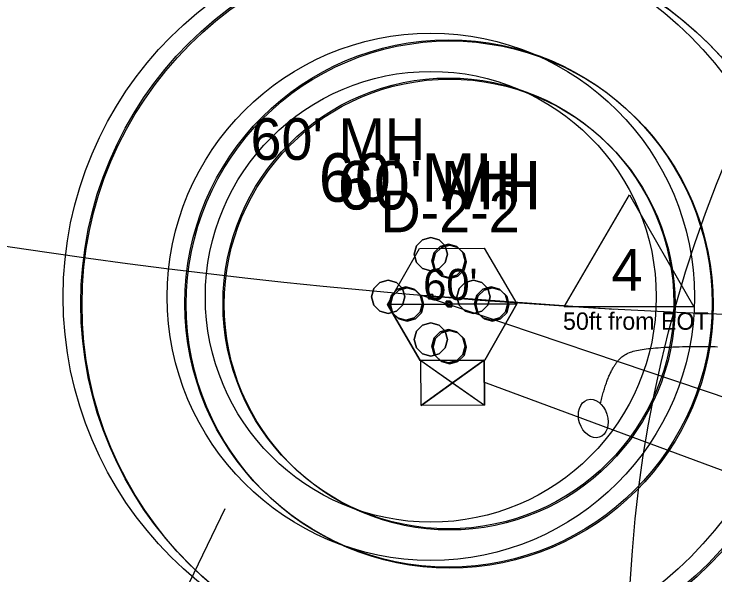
# Model space of a CAD drawing. Extents: x 1638506 to 1658005, y 834807 to 846788.
# Drawn here: x 1640509.7 to 1640711.8, y 842536.6 to 842698.3 of the extents above; entities that cross this region are included whole.
import ezdxf

# ---------------------------------------------------------------- set-up
doc = ezdxf.new("R2010")
doc.units = 0
for name, color, linetype in [('Default', 7, 'Continuous'), ('Old_Level_1', 7, 'Continuous'), ('Old_Level_2', 7, 'Continuous'), ('Old_Level_4', 7, 'Continuous'), ('Scratch_Level_0', 7, 'Continuous')]:
    doc.layers.add(name, color=color, linetype=linetype)

msp = doc.modelspace()

# ---------------------------------------------------------------- linework, layer by layer
at = {"layer": 'Default'}
for p, q in [((1640626.96, 842598.47), (1640645.32, 842585.61)), ((1640627.04, 842585.51), (1640645.25, 842598.57)), ((1640645.1, 842592.32), (1640793.68, 842537.2))]:
    msp.add_line(p, q, dxfattribs=at)
for points in [[(1640705.7, 842613.95), (1640668.31, 842613.95), (1640687.14, 842646.22)], [(1640617.33, 842614.56), (1640626.63, 842630.76), (1640645.21, 842630.87), (1640654.69, 842614.78)], [(1640617.33, 842614.56), (1640626.82, 842598.47), (1640645.39, 842598.58), (1640654.69, 842614.78)], [(1640617.33, 842614.56), (1640654.69, 842614.78), (1640645.39, 842598.58), (1640626.82, 842598.47)], [(1640626.96, 842598.47), (1640645.25, 842598.57), (1640645.32, 842585.61), (1640627.04, 842585.51)], [(1640636.14, 842592.04), (1640627.04, 842585.51), (1640626.96, 842598.47)], [(1640636.14, 842592.04), (1640645.32, 842585.61), (1640645.25, 842598.57)]]:
    msp.add_lwpolyline(points, close=True, dxfattribs=at)
msp.add_ellipse((1640676.7, 842581.71), major_axis=(1.72, -5.4), ratio=0.730797, dxfattribs=at)
msp.add_open_spline([(1640678.79, 842585.99), (1640681.51, 842598.14), (1640691.48, 842602.83), (1640712.47, 842602.43)], degree=2, dxfattribs=at)
at = {"layer": 'Old_Level_1'}
for points in [[(1640631.14, 842624.48), (1640632.9, 842622.73), (1640635.3, 842622.08), (1640637.7, 842622.73), (1640639.45, 842624.48), (1640640.1, 842626.88), (1640639.45, 842629.28), (1640637.7, 842631.04), (1640635.3, 842631.68), (1640632.9, 842631.04), (1640631.14, 842629.28), (1640630.5, 842626.88)], [(1640631.14, 842624.48), (1640632.9, 842622.73), (1640635.3, 842622.08), (1640637.7, 842622.73), (1640639.45, 842624.48), (1640640.1, 842626.88), (1640639.45, 842629.28), (1640637.7, 842631.04), (1640635.3, 842631.68), (1640632.9, 842631.04), (1640631.14, 842629.28), (1640630.5, 842626.88)], [(1640632.9, 842631.04), (1640631.14, 842629.28), (1640631.14, 842629.28)], [(1640635.3, 842631.68), (1640632.9, 842631.04), (1640632.9, 842631.04)], [(1640637.7, 842631.04), (1640635.3, 842631.68), (1640635.3, 842631.68)], [(1640639.45, 842629.28), (1640637.7, 842631.04), (1640637.7, 842631.04)], [(1640631.14, 842629.28), (1640630.5, 842626.88), (1640630.5, 842626.88)], [(1640640.1, 842626.88), (1640639.45, 842629.28), (1640639.45, 842629.28)], [(1640630.5, 842626.88), (1640631.14, 842624.48), (1640631.14, 842624.48)], [(1640639.45, 842624.48), (1640640.1, 842626.88), (1640640.1, 842626.88)], [(1640631.14, 842624.48), (1640632.9, 842622.73), (1640632.9, 842622.73)], [(1640637.7, 842622.73), (1640639.45, 842624.48), (1640639.45, 842624.48)], [(1640632.9, 842622.73), (1640635.3, 842622.08), (1640635.3, 842622.08)], [(1640635.3, 842622.08), (1640637.7, 842622.73), (1640637.7, 842622.73)], [(1640625.4, 842610.43), (1640627.15, 842612.18), (1640627.8, 842614.58), (1640627.15, 842616.98), (1640625.4, 842618.74), (1640623, 842619.38), (1640620.6, 842618.74), (1640618.84, 842616.98), (1640618.2, 842614.58), (1640618.84, 842612.18), (1640620.6, 842610.43), (1640623, 842609.78)], [(1640625.4, 842610.43), (1640627.15, 842612.18), (1640627.8, 842614.58), (1640627.15, 842616.98), (1640625.4, 842618.74), (1640623, 842619.38), (1640620.6, 842618.74), (1640618.84, 842616.98), (1640618.2, 842614.58), (1640618.84, 842612.18), (1640620.6, 842610.43), (1640623, 842609.78)], [(1640623, 842619.38), (1640620.6, 842618.74), (1640620.6, 842618.74)], [(1640625.4, 842618.74), (1640623, 842619.38), (1640623, 842619.38)], [(1640645.2, 842618.74), (1640643.44, 842616.98), (1640642.8, 842614.58), (1640643.44, 842612.18), (1640645.2, 842610.43), (1640647.6, 842609.78), (1640650, 842610.43), (1640651.75, 842612.18), (1640652.4, 842614.58), (1640651.75, 842616.98), (1640650, 842618.74), (1640647.6, 842619.38)], [(1640645.2, 842618.74), (1640643.44, 842616.98), (1640642.8, 842614.58), (1640643.44, 842612.18), (1640645.2, 842610.43), (1640647.6, 842609.78), (1640650, 842610.43), (1640651.75, 842612.18), (1640652.4, 842614.58), (1640651.75, 842616.98), (1640650, 842618.74), (1640647.6, 842619.38)], [(1640647.6, 842619.38), (1640645.2, 842618.74), (1640645.2, 842618.74)], [(1640650, 842618.74), (1640647.6, 842619.38), (1640647.6, 842619.38)], [(1640618.84, 842616.98), (1640618.2, 842614.58), (1640618.2, 842614.58)], [(1640620.6, 842618.74), (1640618.84, 842616.98), (1640618.84, 842616.98)], [(1640627.15, 842616.98), (1640625.4, 842618.74), (1640625.4, 842618.74)], [(1640627.8, 842614.58), (1640627.15, 842616.98), (1640627.15, 842616.98)], [(1640643.44, 842616.98), (1640642.8, 842614.58), (1640642.8, 842614.58)], [(1640645.2, 842618.74), (1640643.44, 842616.98), (1640643.44, 842616.98)], [(1640651.75, 842616.98), (1640650, 842618.74), (1640650, 842618.74)], [(1640652.4, 842614.58), (1640651.75, 842616.98), (1640651.75, 842616.98)], [(1640634.67, 842613.96), (1640635.92, 842613.96), (1640635.92, 842615.21), (1640634.67, 842615.21)], [(1640634.67, 842613.96), (1640635.92, 842613.96), (1640635.92, 842615.21), (1640634.67, 842615.21)], [(1640635.92, 842615.21), (1640634.67, 842615.21), (1640634.67, 842615.21), (1640635.92, 842615.21)], [(1640634.67, 842615.21), (1640634.67, 842613.96), (1640634.67, 842613.96), (1640634.67, 842615.21)], [(1640635.92, 842613.96), (1640635.92, 842615.21), (1640635.92, 842615.21), (1640635.92, 842613.96)], [(1640618.2, 842614.58), (1640618.84, 842612.18), (1640618.84, 842612.18)], [(1640627.15, 842612.18), (1640627.8, 842614.58), (1640627.8, 842614.58)], [(1640634.67, 842613.96), (1640635.92, 842613.96), (1640635.92, 842613.96), (1640634.67, 842613.96)], [(1640642.8, 842614.58), (1640643.44, 842612.18), (1640643.44, 842612.18)], [(1640651.75, 842612.18), (1640652.4, 842614.58), (1640652.4, 842614.58)], [(1640618.84, 842612.18), (1640620.6, 842610.43), (1640620.6, 842610.43)], [(1640625.4, 842610.43), (1640627.15, 842612.18), (1640627.15, 842612.18)], [(1640643.44, 842612.18), (1640645.2, 842610.43), (1640645.2, 842610.43)], [(1640650, 842610.43), (1640651.75, 842612.18), (1640651.75, 842612.18)], [(1640620.6, 842610.43), (1640623, 842609.78), (1640623, 842609.78)], [(1640623, 842609.78), (1640625.4, 842610.43), (1640625.4, 842610.43)], [(1640645.2, 842610.43), (1640647.6, 842609.78), (1640647.6, 842609.78)], [(1640647.6, 842609.78), (1640650, 842610.43), (1640650, 842610.43)], [(1640639.45, 842604.68), (1640637.7, 842606.44), (1640635.3, 842607.08), (1640632.9, 842606.44), (1640631.14, 842604.68), (1640630.5, 842602.28), (1640631.14, 842599.88), (1640632.9, 842598.13), (1640635.3, 842597.48), (1640637.7, 842598.13), (1640639.45, 842599.88), (1640640.1, 842602.28)], [(1640639.45, 842604.68), (1640637.7, 842606.44), (1640635.3, 842607.08), (1640632.9, 842606.44), (1640631.14, 842604.68), (1640630.5, 842602.28), (1640631.14, 842599.88), (1640632.9, 842598.13), (1640635.3, 842597.48), (1640637.7, 842598.13), (1640639.45, 842599.88), (1640640.1, 842602.28)], [(1640635.3, 842607.08), (1640632.9, 842606.44), (1640632.9, 842606.44)], [(1640637.7, 842606.44), (1640635.3, 842607.08), (1640635.3, 842607.08)], [(1640632.9, 842606.44), (1640631.14, 842604.68), (1640631.14, 842604.68)], [(1640639.45, 842604.68), (1640637.7, 842606.44), (1640637.7, 842606.44)], [(1640631.14, 842604.68), (1640630.5, 842602.28), (1640630.5, 842602.28)], [(1640640.1, 842602.28), (1640639.45, 842604.68), (1640639.45, 842604.68)], [(1640630.5, 842602.28), (1640631.14, 842599.88), (1640631.14, 842599.88)], [(1640639.45, 842599.88), (1640640.1, 842602.28), (1640640.1, 842602.28)], [(1640631.14, 842599.88), (1640632.9, 842598.13), (1640632.9, 842598.13)], [(1640637.7, 842598.13), (1640639.45, 842599.88), (1640639.45, 842599.88)], [(1640632.9, 842598.13), (1640635.3, 842597.48), (1640635.3, 842597.48)], [(1640635.3, 842597.48), (1640637.7, 842598.13), (1640637.7, 842598.13)]]:
    msp.add_lwpolyline(points, close=True, dxfattribs=at)
for radius in [219, 193, 157, 106, 76, 65]:
    msp.add_circle((1640635.3, 842614.58), radius, dxfattribs=at)
at = {"layer": 'Old_Level_2'}
for p, q in [((1640627.13, 842617.27), (1640725.2, 842584.2)), ((1640627.33, 842617.27), (1640682.67, 842613.29)), ((1640570.5, 842555.69), (1640460.25, 842328.04))]:
    msp.add_line(p, q, dxfattribs=at)
msp.add_arc((1640787.74, 844492.39), 1882, 251.76578, 273.94492, dxfattribs=at)
at = {"layer": 'Old_Level_4'}
for points in [[(1640625.7, 842626.71), (1640627.46, 842624.95), (1640629.86, 842624.31), (1640632.26, 842624.95), (1640634.02, 842626.71), (1640634.66, 842629.11), (1640634.02, 842631.51), (1640632.26, 842633.27), (1640629.86, 842633.91), (1640627.46, 842633.27), (1640625.7, 842631.51), (1640625.06, 842629.11)], [(1640625.7, 842626.71), (1640627.46, 842624.95), (1640629.86, 842624.31), (1640632.26, 842624.95), (1640634.02, 842626.71), (1640634.66, 842629.11), (1640634.02, 842631.51), (1640632.26, 842633.27), (1640629.86, 842633.91), (1640627.46, 842633.27), (1640625.7, 842631.51), (1640625.06, 842629.11)], [(1640627.46, 842633.27), (1640625.7, 842631.51), (1640625.7, 842631.51)], [(1640629.86, 842633.91), (1640627.46, 842633.27), (1640627.46, 842633.27)], [(1640632.26, 842633.27), (1640629.86, 842633.91), (1640629.86, 842633.91)], [(1640634.02, 842631.51), (1640632.26, 842633.27), (1640632.26, 842633.27)], [(1640625.7, 842631.51), (1640625.06, 842629.11), (1640625.06, 842629.11)], [(1640634.66, 842629.11), (1640634.02, 842631.51), (1640634.02, 842631.51)], [(1640625.06, 842629.11), (1640625.7, 842626.71), (1640625.7, 842626.71)], [(1640634.02, 842626.71), (1640634.66, 842629.11), (1640634.66, 842629.11)], [(1640625.7, 842626.71), (1640627.46, 842624.95), (1640627.46, 842624.95)], [(1640627.46, 842624.95), (1640629.86, 842624.31), (1640629.86, 842624.31)], [(1640629.86, 842624.31), (1640632.26, 842624.95), (1640632.26, 842624.95)], [(1640632.26, 842624.95), (1640634.02, 842626.71), (1640634.02, 842626.71)], [(1640619.96, 842612.65), (1640621.72, 842614.41), (1640622.36, 842616.81), (1640621.72, 842619.21), (1640619.96, 842620.97), (1640617.56, 842621.61), (1640615.16, 842620.97), (1640613.4, 842619.21), (1640612.76, 842616.81), (1640613.4, 842614.41), (1640615.16, 842612.65), (1640617.56, 842612.01)], [(1640619.96, 842612.65), (1640621.72, 842614.41), (1640622.36, 842616.81), (1640621.72, 842619.21), (1640619.96, 842620.97), (1640617.56, 842621.61), (1640615.16, 842620.97), (1640613.4, 842619.21), (1640612.76, 842616.81), (1640613.4, 842614.41), (1640615.16, 842612.65), (1640617.56, 842612.01)], [(1640615.16, 842620.97), (1640613.4, 842619.21), (1640613.4, 842619.21)], [(1640617.56, 842621.61), (1640615.16, 842620.97), (1640615.16, 842620.97)], [(1640619.96, 842620.97), (1640617.56, 842621.61), (1640617.56, 842621.61)], [(1640621.72, 842619.21), (1640619.96, 842620.97), (1640619.96, 842620.97)], [(1640639.76, 842620.97), (1640638, 842619.21), (1640637.36, 842616.81), (1640638, 842614.41), (1640639.76, 842612.65), (1640642.16, 842612.01), (1640644.56, 842612.65), (1640646.32, 842614.41), (1640646.96, 842616.81), (1640646.32, 842619.21), (1640644.56, 842620.97), (1640642.16, 842621.61)], [(1640639.76, 842620.97), (1640638, 842619.21), (1640637.36, 842616.81), (1640638, 842614.41), (1640639.76, 842612.65), (1640642.16, 842612.01), (1640644.56, 842612.65), (1640646.32, 842614.41), (1640646.96, 842616.81), (1640646.32, 842619.21), (1640644.56, 842620.97), (1640642.16, 842621.61)], [(1640639.76, 842620.97), (1640638, 842619.21), (1640638, 842619.21)], [(1640642.16, 842621.61), (1640639.76, 842620.97), (1640639.76, 842620.97)], [(1640644.56, 842620.97), (1640642.16, 842621.61), (1640642.16, 842621.61)], [(1640646.32, 842619.21), (1640644.56, 842620.97), (1640644.56, 842620.97)], [(1640613.4, 842619.21), (1640612.76, 842616.81), (1640612.76, 842616.81)], [(1640622.36, 842616.81), (1640621.72, 842619.21), (1640621.72, 842619.21)], [(1640638, 842619.21), (1640637.36, 842616.81), (1640637.36, 842616.81)], [(1640646.96, 842616.81), (1640646.32, 842619.21), (1640646.32, 842619.21)], [(1640629.23, 842616.18), (1640630.48, 842616.18), (1640630.48, 842617.43), (1640629.23, 842617.43)], [(1640629.23, 842616.18), (1640630.48, 842616.18), (1640630.48, 842617.43), (1640629.23, 842617.43)], [(1640630.48, 842617.43), (1640629.23, 842617.43), (1640629.23, 842617.43), (1640630.48, 842617.43)], [(1640629.23, 842617.43), (1640629.23, 842616.18), (1640629.23, 842616.18), (1640629.23, 842617.43)], [(1640630.48, 842616.18), (1640630.48, 842617.43), (1640630.48, 842617.43), (1640630.48, 842616.18)], [(1640612.76, 842616.81), (1640613.4, 842614.41), (1640613.4, 842614.41)], [(1640621.72, 842614.41), (1640622.36, 842616.81), (1640622.36, 842616.81)], [(1640629.23, 842616.18), (1640630.48, 842616.18), (1640630.48, 842616.18), (1640629.23, 842616.18)], [(1640637.36, 842616.81), (1640638, 842614.41), (1640638, 842614.41)], [(1640646.32, 842614.41), (1640646.96, 842616.81), (1640646.96, 842616.81)], [(1640613.4, 842614.41), (1640615.16, 842612.65), (1640615.16, 842612.65)], [(1640619.96, 842612.65), (1640621.72, 842614.41), (1640621.72, 842614.41)], [(1640638, 842614.41), (1640639.76, 842612.65), (1640639.76, 842612.65)], [(1640644.56, 842612.65), (1640646.32, 842614.41), (1640646.32, 842614.41)], [(1640615.16, 842612.65), (1640617.56, 842612.01), (1640617.56, 842612.01)], [(1640617.56, 842612.01), (1640619.96, 842612.65), (1640619.96, 842612.65)], [(1640639.76, 842612.65), (1640642.16, 842612.01), (1640642.16, 842612.01)], [(1640642.16, 842612.01), (1640644.56, 842612.65), (1640644.56, 842612.65)], [(1640634.02, 842606.91), (1640632.26, 842608.67), (1640629.86, 842609.31), (1640627.46, 842608.67), (1640625.7, 842606.91), (1640625.06, 842604.51), (1640625.7, 842602.11), (1640627.46, 842600.35), (1640629.86, 842599.71), (1640632.26, 842600.35), (1640634.02, 842602.11), (1640634.66, 842604.51)], [(1640634.02, 842606.91), (1640632.26, 842608.67), (1640629.86, 842609.31), (1640627.46, 842608.67), (1640625.7, 842606.91), (1640625.06, 842604.51), (1640625.7, 842602.11), (1640627.46, 842600.35), (1640629.86, 842599.71), (1640632.26, 842600.35), (1640634.02, 842602.11), (1640634.66, 842604.51)], [(1640629.86, 842609.31), (1640627.46, 842608.67), (1640627.46, 842608.67)], [(1640632.26, 842608.67), (1640629.86, 842609.31), (1640629.86, 842609.31)], [(1640625.7, 842606.91), (1640625.06, 842604.51), (1640625.06, 842604.51)], [(1640627.46, 842608.67), (1640625.7, 842606.91), (1640625.7, 842606.91)], [(1640634.02, 842606.91), (1640632.26, 842608.67), (1640632.26, 842608.67)], [(1640634.66, 842604.51), (1640634.02, 842606.91), (1640634.02, 842606.91)], [(1640625.06, 842604.51), (1640625.7, 842602.11), (1640625.7, 842602.11)], [(1640634.02, 842602.11), (1640634.66, 842604.51), (1640634.66, 842604.51)], [(1640625.7, 842602.11), (1640627.46, 842600.35), (1640627.46, 842600.35)], [(1640632.26, 842600.35), (1640634.02, 842602.11), (1640634.02, 842602.11)], [(1640627.46, 842600.35), (1640629.86, 842599.71), (1640629.86, 842599.71)], [(1640629.86, 842599.71), (1640632.26, 842600.35), (1640632.26, 842600.35)]]:
    msp.add_lwpolyline(points, close=True, dxfattribs=at)
for centre, radius in [((1641051.91, 842515.45), 365), ((1640629.86, 842616.81), 219), ((1640629.86, 842616.81), 193), ((1640629.86, 842616.81), 157), ((1640629.86, 842616.81), 106), ((1640629.86, 842616.81), 76), ((1640629.86, 842616.81), 65)]:
    msp.add_circle(centre, radius, dxfattribs=at)
at = {"layer": 'Scratch_Level_0'}
for points in [[(1640630.79, 842624.79), (1640632.55, 842623.03), (1640634.95, 842622.39), (1640637.35, 842623.03), (1640639.1, 842624.79), (1640639.75, 842627.19), (1640639.1, 842629.59), (1640637.35, 842631.35), (1640634.95, 842631.99), (1640632.55, 842631.35), (1640630.79, 842629.59), (1640630.15, 842627.19)], [(1640630.79, 842624.79), (1640632.55, 842623.03), (1640634.95, 842622.39), (1640637.35, 842623.03), (1640639.1, 842624.79), (1640639.75, 842627.19), (1640639.1, 842629.59), (1640637.35, 842631.35), (1640634.95, 842631.99), (1640632.55, 842631.35), (1640630.79, 842629.59), (1640630.15, 842627.19)], [(1640632.55, 842631.35), (1640630.79, 842629.59), (1640630.79, 842629.59)], [(1640634.95, 842631.99), (1640632.55, 842631.35), (1640632.55, 842631.35)], [(1640637.35, 842631.35), (1640634.95, 842631.99), (1640634.95, 842631.99)], [(1640639.1, 842629.59), (1640637.35, 842631.35), (1640637.35, 842631.35)], [(1640630.79, 842629.59), (1640630.15, 842627.19), (1640630.15, 842627.19)], [(1640639.75, 842627.19), (1640639.1, 842629.59), (1640639.1, 842629.59)], [(1640630.15, 842627.19), (1640630.79, 842624.79), (1640630.79, 842624.79)], [(1640639.1, 842624.79), (1640639.75, 842627.19), (1640639.75, 842627.19)], [(1640630.79, 842624.79), (1640632.55, 842623.03), (1640632.55, 842623.03)], [(1640632.55, 842623.03), (1640634.95, 842622.39), (1640634.95, 842622.39)], [(1640634.95, 842622.39), (1640637.35, 842623.03), (1640637.35, 842623.03)], [(1640637.35, 842623.03), (1640639.1, 842624.79), (1640639.1, 842624.79)], [(1640625.05, 842610.73), (1640626.8, 842612.49), (1640627.45, 842614.89), (1640626.8, 842617.29), (1640625.05, 842619.05), (1640622.65, 842619.69), (1640620.25, 842619.05), (1640618.49, 842617.29), (1640617.85, 842614.89), (1640618.49, 842612.49), (1640620.25, 842610.73), (1640622.65, 842610.09)], [(1640625.05, 842610.73), (1640626.8, 842612.49), (1640627.45, 842614.89), (1640626.8, 842617.29), (1640625.05, 842619.05), (1640622.65, 842619.69), (1640620.25, 842619.05), (1640618.49, 842617.29), (1640617.85, 842614.89), (1640618.49, 842612.49), (1640620.25, 842610.73), (1640622.65, 842610.09)], [(1640620.25, 842619.05), (1640618.49, 842617.29), (1640618.49, 842617.29)], [(1640622.65, 842619.69), (1640620.25, 842619.05), (1640620.25, 842619.05)], [(1640625.05, 842619.05), (1640622.65, 842619.69), (1640622.65, 842619.69)], [(1640626.8, 842617.29), (1640625.05, 842619.05), (1640625.05, 842619.05)], [(1640644.85, 842619.05), (1640643.09, 842617.29), (1640642.45, 842614.89), (1640643.09, 842612.49), (1640644.85, 842610.73), (1640647.25, 842610.09), (1640649.65, 842610.73), (1640651.4, 842612.49), (1640652.05, 842614.89), (1640651.4, 842617.29), (1640649.65, 842619.05), (1640647.25, 842619.69)], [(1640644.85, 842619.05), (1640643.09, 842617.29), (1640642.45, 842614.89), (1640643.09, 842612.49), (1640644.85, 842610.73), (1640647.25, 842610.09), (1640649.65, 842610.73), (1640651.4, 842612.49), (1640652.05, 842614.89), (1640651.4, 842617.29), (1640649.65, 842619.05), (1640647.25, 842619.69)], [(1640644.85, 842619.05), (1640643.09, 842617.29), (1640643.09, 842617.29)], [(1640647.25, 842619.69), (1640644.85, 842619.05), (1640644.85, 842619.05)], [(1640649.65, 842619.05), (1640647.25, 842619.69), (1640647.25, 842619.69)], [(1640651.4, 842617.29), (1640649.65, 842619.05), (1640649.65, 842619.05)], [(1640618.49, 842617.29), (1640617.85, 842614.89), (1640617.85, 842614.89)], [(1640627.45, 842614.89), (1640626.8, 842617.29), (1640626.8, 842617.29)], [(1640643.09, 842617.29), (1640642.45, 842614.89), (1640642.45, 842614.89)], [(1640652.05, 842614.89), (1640651.4, 842617.29), (1640651.4, 842617.29)], [(1640617.85, 842614.89), (1640618.49, 842612.49), (1640618.49, 842612.49)], [(1640626.8, 842612.49), (1640627.45, 842614.89), (1640627.45, 842614.89)], [(1640634.32, 842614.26), (1640635.57, 842614.26), (1640635.57, 842615.51), (1640634.32, 842615.51)], [(1640634.32, 842614.26), (1640635.57, 842614.26), (1640635.57, 842615.51), (1640634.32, 842615.51)], [(1640635.57, 842615.51), (1640634.32, 842615.51), (1640634.32, 842615.51), (1640635.57, 842615.51)], [(1640634.32, 842615.51), (1640634.32, 842614.26), (1640634.32, 842614.26), (1640634.32, 842615.51)], [(1640635.57, 842614.26), (1640635.57, 842615.51), (1640635.57, 842615.51), (1640635.57, 842614.26)], [(1640642.45, 842614.89), (1640643.09, 842612.49), (1640643.09, 842612.49)], [(1640651.4, 842612.49), (1640652.05, 842614.89), (1640652.05, 842614.89)], [(1640634.32, 842614.26), (1640635.57, 842614.26), (1640635.57, 842614.26), (1640634.32, 842614.26)], [(1640618.49, 842612.49), (1640620.25, 842610.73), (1640620.25, 842610.73)], [(1640625.05, 842610.73), (1640626.8, 842612.49), (1640626.8, 842612.49)], [(1640643.09, 842612.49), (1640644.85, 842610.73), (1640644.85, 842610.73)], [(1640649.65, 842610.73), (1640651.4, 842612.49), (1640651.4, 842612.49)], [(1640620.25, 842610.73), (1640622.65, 842610.09), (1640622.65, 842610.09)], [(1640622.65, 842610.09), (1640625.05, 842610.73), (1640625.05, 842610.73)], [(1640644.85, 842610.73), (1640647.25, 842610.09), (1640647.25, 842610.09)], [(1640647.25, 842610.09), (1640649.65, 842610.73), (1640649.65, 842610.73)], [(1640639.1, 842604.99), (1640637.35, 842606.75), (1640634.95, 842607.39), (1640632.55, 842606.75), (1640630.79, 842604.99), (1640630.15, 842602.59), (1640630.79, 842600.19), (1640632.55, 842598.43), (1640634.95, 842597.79), (1640637.35, 842598.43), (1640639.1, 842600.19), (1640639.75, 842602.59)], [(1640639.1, 842604.99), (1640637.35, 842606.75), (1640634.95, 842607.39), (1640632.55, 842606.75), (1640630.79, 842604.99), (1640630.15, 842602.59), (1640630.79, 842600.19), (1640632.55, 842598.43), (1640634.95, 842597.79), (1640637.35, 842598.43), (1640639.1, 842600.19), (1640639.75, 842602.59)], [(1640632.55, 842606.75), (1640630.79, 842604.99), (1640630.79, 842604.99)], [(1640634.95, 842607.39), (1640632.55, 842606.75), (1640632.55, 842606.75)], [(1640637.35, 842606.75), (1640634.95, 842607.39), (1640634.95, 842607.39)], [(1640639.1, 842604.99), (1640637.35, 842606.75), (1640637.35, 842606.75)], [(1640630.79, 842604.99), (1640630.15, 842602.59), (1640630.15, 842602.59)], [(1640639.75, 842602.59), (1640639.1, 842604.99), (1640639.1, 842604.99)], [(1640630.15, 842602.59), (1640630.79, 842600.19), (1640630.79, 842600.19)], [(1640639.1, 842600.19), (1640639.75, 842602.59), (1640639.75, 842602.59)], [(1640630.79, 842600.19), (1640632.55, 842598.43), (1640632.55, 842598.43)], [(1640637.35, 842598.43), (1640639.1, 842600.19), (1640639.1, 842600.19)], [(1640632.55, 842598.43), (1640634.95, 842597.79), (1640634.95, 842597.79)], [(1640634.95, 842597.79), (1640637.35, 842598.43), (1640637.35, 842598.43)]]:
    msp.add_lwpolyline(points, close=True, dxfattribs=at)
for radius in [219, 193, 157, 106, 76, 65]:
    msp.add_circle((1640634.95, 842614.89), radius, dxfattribs=at)

# ---------------------------------------------------------------- texts
at = {"layer": 'Default'}
for s, p in [('D-2-2', (1640615.35, 842635.42)), ('4', (1640681.96, 842618.56))]:
    msp.add_text(s, height=12, dxfattribs=at).set_placement(p)
msp.add_text("60'", height=9, rotation=0.3328, dxfattribs=at).set_placement((1640627.68, 842615.8))
at = {"layer": 'Old_Level_1'}
msp.add_text("60' MH", height=14, dxfattribs=at).set_placement((1640602.98, 842641.99))
at = {"layer": 'Old_Level_2'}
msp.add_text('50ft from EOT', height=5, dxfattribs=at).set_placement((1640667.98, 842607.31))
at = {"layer": 'Old_Level_4'}
msp.add_text("60' MH", height=14, dxfattribs=at).set_placement((1640597.55, 842644.22))
at = {"layer": 'Scratch_Level_0'}
msp.add_text("60' MH", height=12, dxfattribs=at).set_placement((1640577.89, 842656.3))

doc.saveas('drawing.dxf')
